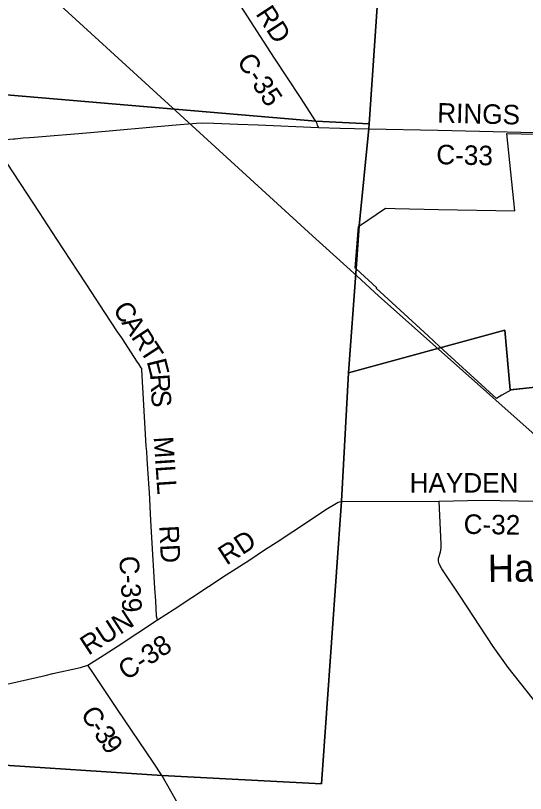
# Model space of a CAD drawing. Extents: x 114604 to 551442, y 316898 to 567001.
# Drawn here: x 141956 to 149788, y 417874 to 429812 of the extents above; entities that cross this region are included whole.
import ezdxf

# ---------------------------------------------------------------- set-up
doc = ezdxf.new("R2010")
doc.units = 0
for name, color, linetype in [('_CIVIL_CONSTRUCTION', 7, 'Continuous'), ('GE_P_Alignment_1000_Bearings', 7, 'Continuous'), ('GE_P_Alignment_1000_Cardinal_Points', 7, 'Continuous'), ('GE_P_Alignment_100_Stations', 7, 'Continuous'), ('GE_P_Alignment_500_Bearings', 7, 'Continuous'), ('GE_P_Alignment_500_Distances', 7, 'Continuous'), ('PM_P_CL_Double_Solid', 7, 'Continuous'), ('RS_Raster1', 7, 'Continuous')]:
    doc.layers.add(name, color=color, linetype=linetype)

msp = doc.modelspace()

# ---------------------------------------------------------------- linework, layer by layer
at = {"layer": 'GE_P_Alignment_1000_Bearings'}
for points in [[(128479, 440489), (130998, 439418), (131780, 439073), (132352, 438743), (133270, 438069), (136074, 435852), (137429, 434713), (140276, 432132), (143769, 428946), (146519, 426434), (147203, 425812)], [(147203, 425812), (147532, 425512), (151087, 422349), (154540, 419172), (158440, 415556), (161813, 412533), (168064, 407288)]]:
    msp.add_lwpolyline(points, dxfattribs=at)
at = {"layer": 'GE_P_Alignment_1000_Cardinal_Points'}
msp.add_lwpolyline([(146171, 413762), (146125, 414466), (146054, 414971), (146040, 415188), (146019, 415276), (145987, 415350), (145915, 415450), (145216, 416506), (145172, 416572), (144627, 417400), (144209, 418144)], dxfattribs=at)
at = {"layer": 'GE_P_Alignment_100_Stations'}
msp.add_lwpolyline([(150974, 424217), (149562, 424064), (149427, 423984), (149345, 423935), (149293, 423983), (148470, 424734), (148292, 424898), (147497, 425627), (147504, 425635), (147187, 425925), (147174, 425936), (147223, 426577), (147640, 426855), (147788, 426852), (148455, 426836), (149625, 426814), (149504, 428003), (150600, 427978)], dxfattribs=at)
at = {"layer": 'GE_P_Alignment_500_Bearings'}
msp.add_line((146963, 422356), (148463, 422362), dxfattribs=at)
for points in [[(146567, 428190), (146545, 428225), (146526, 428251), (146331, 428554), (145936, 429157), (145721, 429491), (145366, 430037), (145064, 430505), (144797, 430918), (144567, 431276), (144032, 432101), (143429, 433037), (143149, 433468), (142166, 434991), (142073, 435132), (141863, 435459), (141131, 436585), (140458, 437632), (140407, 437716), (140358, 437803)], [(141611, 427895), (141926, 427922), (141949, 427922), (142074, 427935), (142172, 427943), (142241, 427946), (143106, 428018), (144362, 428129), (144738, 428163), (144822, 428167), (145001, 428163), (145372, 428148), (145683, 428137), (146608, 428095)], [(146608, 428095), (146596, 428132), (146587, 428152), (146567, 428190)], [(146608, 428095), (146940, 428082), (147383, 428074)], [(147383, 428074), (148441, 428051), (149931, 428016), (150557, 428005), (150596, 428008), (150627, 428009), (150700, 428015)], [(144135, 420538), (144122, 420595), (144112, 420828), (144096, 421022), (144049, 421804), (144036, 422065), (144012, 422497), (144006, 422555), (143978, 423010), (143973, 423121), (143965, 423205), (143897, 424377), (143894, 424394), (143888, 424408), (143848, 424467), (143831, 424495), (143587, 424865), (143524, 424957), (143326, 425257), (143050, 425681), (142913, 425887), (142590, 426380), (142323, 426791), (141729, 427693)], [(144135, 420538), (144393, 420703), (145193, 421230), (145555, 421461), (145779, 421611), (145960, 421726), (146217, 421893), (146749, 422246), (146858, 422313), (146914, 422343), (146955, 422356), (146963, 422356)], [(150949, 417965), (150944, 417982), (150930, 418008), (150891, 418068), (150181, 418971), (149524, 419805), (149292, 420128), (148786, 420900), (148506, 421321), (148462, 421397), (148451, 421440), (148455, 421485), (148461, 421510), (148481, 421582), (148493, 421640), (148495, 421698), (148463, 422362)], [(148463, 422362), (149120, 422376), (150245, 422355), (150902, 422339), (150999, 422339)], [(143069, 419842), (143316, 419999), (143533, 420139), (144135, 420538)], [(138889, 418492), (139221, 418706), (139715, 419028), (139807, 419082), (139895, 419122), (139981, 419147), (140230, 419201), (140365, 419234), (140813, 419331), (141293, 419433), (142028, 419596), (142412, 419684), (142529, 419713), (142952, 419809), (143069, 419842)], [(144209, 418144), (144071, 418353), (143521, 419161), (143152, 419714), (143069, 419842)]]:
    msp.add_lwpolyline(points, dxfattribs=at)
at = {"layer": 'GE_P_Alignment_500_Distances'}
for points in [[(148148, 439230), (147386, 428151), (146566, 428193), (136882, 429015), (135272, 429152), (126052, 429792), (117844, 430522)], [(152411, 424370), (149551, 424070), (149471, 424984), (147068, 424330), (147186, 425925), (147235, 426587), (147381, 428077), (147386, 428151), (148148, 439230)], [(136882, 429015), (146566, 428193), (147386, 428151), (147381, 428077), (147235, 426587), (147186, 425925), (147068, 424330), (146962, 422359), (146658, 418022), (144208, 418147), (138888, 418495)], [(138888, 418495), (144208, 418147), (146658, 418022), (146962, 422359), (147068, 424330), (149471, 424984), (149551, 424070), (152411, 424370)]]:
    msp.add_lwpolyline(points, dxfattribs=at)
at = {"layer": 'RS_Raster1'}
for points in [[(148148, 439230), (147386, 428151), (147381, 428077), (147235, 426587), (147186, 425925), (147068, 424330), (146962, 422359), (146658, 418022), (144208, 418147), (138888, 418495)], [(138888, 418495), (144208, 418147), (146658, 418022), (146962, 422359), (147068, 424330), (147186, 425925), (147235, 426587), (147381, 428077), (147386, 428151), (148148, 439230)]]:
    msp.add_lwpolyline(points, dxfattribs=at)

# ---------------------------------------------------------------- texts
at = {"layer": '_CIVIL_CONSTRUCTION'}
msp.add_text('Hayden', height=417, rotation=0.412, dxfattribs=at).set_placement((149212, 421120))
at = {"layer": 'PM_P_CL_Double_Solid'}
for s, rotation, p in [('RD', 303.2882, (145636, 429840)), ('C-35', 303.4357, (145346, 429113)), ('RINGS', 358.5792, (148431, 428171)), ('C-33', 358.6966, (148416, 427532)), ('C', 303.3257, (143441, 425303)), ('A', 303.3269, (143577, 425097)), ('R', 303.3224, (143722, 424877)), ('T', 302.9928, (143857, 424671)), ('E', 284.1851, (143969, 424507)), ('R', 273.696, (144021, 424303)), ('S', 273.6159, (144037, 424058)), ('MILL', 273.8544, (144077, 423344)), ('HAYDEN', 359.9233, (148009, 422492)), ('C-32', 359.0723, (148837, 421859)), ('RD', 272.8823, (144162, 421981)), ('RD', 33.1749, (145196, 421369)), ('C-39', 273.4679, (143548, 421511)), ('RUN', 33.2728, (143076, 419986)), ('C-38', 33.5355, (143660, 419600)), ('C', 303.8302, (142945, 419091)), ('-', 303.9564, (143082, 418888)), ('3', 304.0179, (143150, 418786)), ('9', 304.0548, (143253, 418634))]:
    msp.add_text(s, height=300, rotation=rotation, dxfattribs=at).set_placement(p)

doc.saveas('drawing.dxf')
